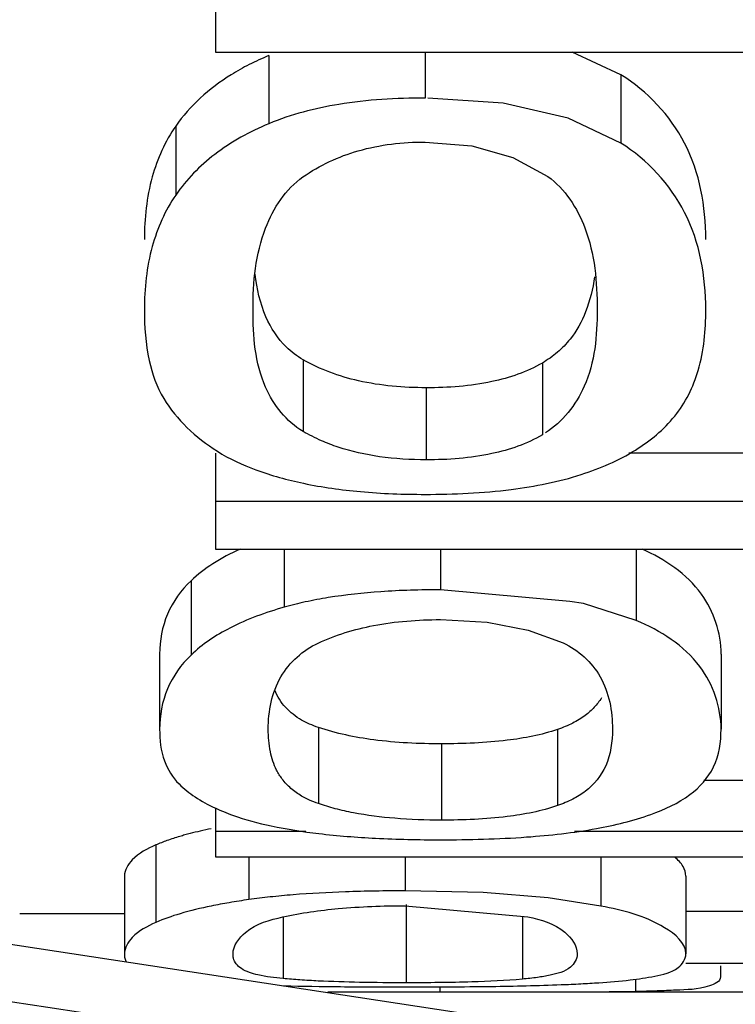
# Paper-space layout 'Sheet' of a CAD drawing. Header units: inches. Extents: x 0.2 to 10.8, y 0.2 to 8.3.
# Tile 485 of 545: x 7.3159 to 7.3268, y 6.6114 to 6.6265. Entities that reach past the tile are written whole.
import ezdxf

# ---------------------------------------------------------------- set-up
doc = ezdxf.new("R2010")
doc.units = ezdxf.units.IN
doc.header["$MEASUREMENT"] = 0
doc.layers.get('0').update_dxf_attribs({"lineweight": 5})

psp = doc.layouts.new('Sheet')

# ---------------------------------------------------------------- linework, layer by layer
at = {"color": 0, "linetype": 'ByBlock', "lineweight": -3}
for p, q in [((7.318877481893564, 6.627742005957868), (7.318877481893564, 6.626010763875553)), ((7.318877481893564, 6.626010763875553), (7.334877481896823, 6.626010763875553)), ((7.319697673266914, 6.625958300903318), (7.319697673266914, 6.624914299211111)), ((7.322092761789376, 6.626010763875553), (7.322092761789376, 6.625307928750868)), ((7.325094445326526, 6.625664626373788), (7.324349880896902, 6.626010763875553)), ((7.325094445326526, 6.625664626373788), (7.325094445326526, 6.624617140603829)), ((7.318270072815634, 6.624878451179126), (7.318270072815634, 6.62382163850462)), ((7.320222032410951, 6.621298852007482), (7.320222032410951, 6.620199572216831)), ((7.323890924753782, 6.621247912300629), (7.323890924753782, 6.620148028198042)), ((7.322110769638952, 6.620868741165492), (7.322110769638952, 6.619764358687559)), ((7.318877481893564, 6.619868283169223), (7.318877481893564, 6.618394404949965)), ((7.328818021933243, 6.619868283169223), (7.325216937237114, 6.619868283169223)), ((7.334877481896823, 6.619124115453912), (7.318877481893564, 6.619124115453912)), ((7.318877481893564, 6.618394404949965), (7.334877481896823, 6.618394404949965)), ((7.319931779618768, 6.618394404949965), (7.319931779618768, 6.617505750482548)), ((7.32232686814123, 6.618394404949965), (7.32232686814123, 6.617773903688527)), ((7.32532855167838, 6.618394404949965), (7.32532855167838, 6.617304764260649)), ((7.318504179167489, 6.617912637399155), (7.318504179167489, 6.616773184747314)), ((7.324309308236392, 6.617595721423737), (7.32232686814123, 6.617773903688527)), ((7.324519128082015, 6.617562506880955), (7.324309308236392, 6.617595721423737)), ((7.32532855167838, 6.617304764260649), (7.324519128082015, 6.617562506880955)), ((7.318022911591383, 6.616789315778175), (7.318022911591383, 6.61563653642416)), ((7.326630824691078, 6.616789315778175), (7.326630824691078, 6.61563653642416)), ((7.320456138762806, 6.61566383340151), (7.320456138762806, 6.61449770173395)), ((7.32412503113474, 6.615633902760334), (7.32412503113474, 6.614467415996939)), ((7.322344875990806, 6.615413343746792), (7.322344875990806, 6.614244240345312)), ((7.331262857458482, 6.60997921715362), (7.29672677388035, 6.615223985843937)), ((7.32888184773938, 6.614851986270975), (7.326365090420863, 6.614851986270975)), ((7.318877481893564, 6.614432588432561), (7.318877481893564, 6.613680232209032)), ((7.320262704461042, 6.614068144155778), (7.318877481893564, 6.614068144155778)), ((7.330601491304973, 6.614068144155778), (7.324383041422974, 6.614068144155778)), ((7.317963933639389, 6.613863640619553), (7.317963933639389, 6.612676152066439)), ((7.318877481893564, 6.613680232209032), (7.334877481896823, 6.613680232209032)), ((7.319391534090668, 6.613680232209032), (7.319391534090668, 6.61302637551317)), ((7.321786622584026, 6.613680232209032), (7.321786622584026, 6.613160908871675)), ((7.32478830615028, 6.613680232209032), (7.32478830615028, 6.612927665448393)), ((7.317482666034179, 6.613387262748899), (7.317482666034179, 6.612194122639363)), ((7.326090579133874, 6.613387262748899), (7.326090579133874, 6.612194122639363)), ((7.322981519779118, 6.613133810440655), (7.321786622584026, 6.613160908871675)), ((7.323978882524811, 6.613054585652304), (7.322981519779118, 6.613133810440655)), ((7.32478830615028, 6.612927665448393), (7.323978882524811, 6.613054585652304)), ((7.321786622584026, 6.612933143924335), (7.323668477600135, 6.612763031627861)), ((7.321804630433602, 6.612950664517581), (7.321804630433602, 6.611752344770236)), ((7.327747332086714, 6.612845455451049), (7.326090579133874, 6.612845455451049)), ((7.317482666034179, 6.612809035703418), (7.315877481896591, 6.612809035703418)), ((7.319915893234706, 6.612761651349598), (7.319915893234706, 6.611816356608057)), ((7.323584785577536, 6.612763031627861), (7.323584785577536, 6.611808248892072)), ((7.329530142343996, 6.612045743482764), (7.326090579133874, 6.612045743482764)), ((7.326621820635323, 6.612011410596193), (7.326621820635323, 6.611842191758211)), ((7.325319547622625, 6.611808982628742), (7.325319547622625, 6.611618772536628)), ((7.322317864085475, 6.611688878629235), (7.322317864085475, 6.611609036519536)), ((7.325319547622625, 6.611618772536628), (7.32451012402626, 6.611611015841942)), ((7.321401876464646, 6.611608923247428), (7.320600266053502, 6.611609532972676)), ((7.337499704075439, 6.611609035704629), (7.321401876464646, 6.611608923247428)), ((7.322317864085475, 6.611609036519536), (7.322239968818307, 6.611609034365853))]:
    psp.add_line(p, q, dxfattribs=at)
for points in [[(7.325094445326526, 6.624617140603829), (7.324285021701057, 6.62499787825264), (7.323287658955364, 6.625229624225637), (7.322136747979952, 6.625305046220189)], [(7.322092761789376, 6.624633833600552), (7.322810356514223, 6.624573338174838), (7.323438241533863, 6.624394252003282), (7.323974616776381, 6.624103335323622)], [(7.32232686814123, 6.617316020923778), (7.323044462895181, 6.617275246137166), (7.323672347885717, 6.617154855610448), (7.324208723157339, 6.616960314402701)]]:
    psp.add_lwpolyline(points, dxfattribs=at)
for points, knots in [([(7.319697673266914, 6.625958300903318), (7.319595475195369, 6.625916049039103), (7.319398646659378, 6.625826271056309), (7.319209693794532, 6.625720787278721), (7.319119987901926, 6.625665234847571)], [0, 0, 0, 0, 0.5117392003, 1, 1, 1, 1]), ([(7.319119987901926, 6.625665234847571), (7.318950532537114, 6.625560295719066), (7.318637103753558, 6.625326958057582), (7.318378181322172, 6.625033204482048), (7.318270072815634, 6.624878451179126)], [0, 0, 0, 0, 0.5135819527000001, 1, 1, 1, 1]), ([(7.326396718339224, 6.623142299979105), (7.326396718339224, 6.623644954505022), (7.326218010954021, 6.624657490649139), (7.325499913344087, 6.625411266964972), (7.325094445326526, 6.625664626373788)], [0, 0, 0, 0, 0.5125096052, 1, 1, 1, 1]), ([(7.322092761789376, 6.625307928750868), (7.321650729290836, 6.625307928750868), (7.320836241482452, 6.625259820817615), (7.320039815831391, 6.625057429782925), (7.319697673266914, 6.624914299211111)], [0, 0, 0, 0, 0.5437675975, 1, 1, 1, 1]), ([(7.319697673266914, 6.624914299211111), (7.319404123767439, 6.624791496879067), (7.318865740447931, 6.624498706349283), (7.318433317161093, 6.624058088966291), (7.318270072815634, 6.62382163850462)], [0, 0, 0, 0, 0.5254921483, 1, 1, 1, 1]), ([(7.318270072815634, 6.624878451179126), (7.31810594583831, 6.624643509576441), (7.317853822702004, 6.624075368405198), (7.317788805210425, 6.62346334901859), (7.317788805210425, 6.623142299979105)], [0, 0, 0, 0, 0.4716472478, 1, 1, 1, 1]), ([(7.320219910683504, 6.624098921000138), (7.320476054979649, 6.624278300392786), (7.321086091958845, 6.624558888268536), (7.321748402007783, 6.624633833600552), (7.322092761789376, 6.624633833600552)], [0, 0, 0, 0, 0.475915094, 1, 1, 1, 1]), ([(7.326396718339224, 6.622064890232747), (7.326396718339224, 6.622573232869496), (7.326219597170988, 6.623594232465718), (7.325501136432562, 6.624360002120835), (7.325094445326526, 6.624617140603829)], [0, 0, 0, 0, 0.5137339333, 1, 1, 1, 1]), ([(7.319454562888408, 6.622064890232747), (7.319454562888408, 6.622486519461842), (7.319522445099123, 6.623242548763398), (7.31995496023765, 6.623913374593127), (7.320219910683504, 6.624098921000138)], [0, 0, 0, 0, 0.5658776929, 1, 1, 1, 1]), ([(7.323974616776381, 6.624103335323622), (7.324238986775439, 6.623918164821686), (7.324667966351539, 6.62324340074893), (7.324730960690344, 6.622487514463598), (7.324730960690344, 6.622064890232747)], [0, 0, 0, 0, 0.4330181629, 1, 1, 1, 1]), ([(7.318270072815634, 6.62382163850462), (7.318105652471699, 6.623583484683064), (7.31785368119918, 6.623008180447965), (7.317788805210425, 6.622389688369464), (7.317788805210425, 6.622064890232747)], [0, 0, 0, 0, 0.4711818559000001, 1, 1, 1, 1]), ([(7.319965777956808, 6.621491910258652), (7.31983225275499, 6.621621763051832), (7.31960325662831, 6.62197900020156), (7.319513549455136, 6.622386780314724), (7.319485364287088, 6.622610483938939)], [0, 0, 0, 0, 0.4523740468, 1, 1, 1, 1]), ([(7.324691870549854, 6.622567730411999), (7.324664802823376, 6.622385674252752), (7.324584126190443, 6.622046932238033), (7.324414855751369, 6.621739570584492), (7.324314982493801, 6.621613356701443)], [0, 0, 0, 0, 0.5334896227, 1, 1, 1, 1]), ([(7.317788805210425, 6.622064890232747), (7.317788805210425, 6.621804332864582), (7.317820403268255, 6.621334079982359), (7.317978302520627, 6.620882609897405), (7.318085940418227, 6.620705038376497)], [0, 0, 0, 0, 0.556502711, 1, 1, 1, 1]), ([(7.320222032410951, 6.620199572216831), (7.319966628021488, 6.62034846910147), (7.319503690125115, 6.620944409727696), (7.319454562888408, 6.621663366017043), (7.319454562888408, 6.622064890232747)], [0, 0, 0, 0, 0.4240589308, 1, 1, 1, 1]), ([(7.324730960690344, 6.622064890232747), (7.324730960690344, 6.621668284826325), (7.324668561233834, 6.620938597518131), (7.324198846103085, 6.620342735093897), (7.323936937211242, 6.620176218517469)], [0, 0, 0, 0, 0.5609960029, 1, 1, 1, 1]), ([(7.325919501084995, 6.620433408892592), (7.326085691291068, 6.620636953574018), (7.32634580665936, 6.621170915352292), (7.326396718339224, 6.621752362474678), (7.326396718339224, 6.622064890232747)], [0, 0, 0, 0, 0.4567575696, 1, 1, 1, 1]), ([(7.324314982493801, 6.621613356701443), (7.324257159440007, 6.621540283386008), (7.32412651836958, 6.621404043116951), (7.323972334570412, 6.621295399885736), (7.323890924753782, 6.621247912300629)], [0, 0, 0, 0, 0.4971618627, 1, 1, 1, 1]), ([(7.320222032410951, 6.621298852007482), (7.320175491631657, 6.621325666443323), (7.320085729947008, 6.621384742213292), (7.32000409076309, 6.621454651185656), (7.319965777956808, 6.621491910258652)], [0, 0, 0, 0, 0.5012606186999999, 1, 1, 1, 1]), ([(7.322110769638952, 6.620868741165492), (7.321762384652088, 6.620868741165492), (7.321107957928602, 6.620922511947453), (7.32048445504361, 6.621147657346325), (7.320222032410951, 6.621298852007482)], [0, 0, 0, 0, 0.5349505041, 1, 1, 1, 1]), ([(7.323890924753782, 6.621247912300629), (7.323653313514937, 6.621109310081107), (7.323061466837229, 6.620910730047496), (7.322447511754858, 6.620868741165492), (7.322110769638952, 6.620868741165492)], [0, 0, 0, 0, 0.4496088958, 1, 1, 1, 1]), ([(7.318085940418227, 6.620705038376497), (7.318184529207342, 6.620542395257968), (7.318430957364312, 6.620237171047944), (7.318741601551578, 6.620000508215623), (7.318908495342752, 6.619895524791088)], [0, 0, 0, 0, 0.4909943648, 1, 1, 1, 1]), ([(7.324485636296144, 6.619539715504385), (7.324775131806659, 6.619633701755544), (7.3253049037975, 6.619856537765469), (7.325752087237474, 6.62022836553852), (7.325919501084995, 6.620433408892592)], [0, 0, 0, 0, 0.5348478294, 1, 1, 1, 1]), ([(7.320504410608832, 6.620056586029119), (7.320455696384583, 6.62007784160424), (7.320360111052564, 6.620122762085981), (7.320267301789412, 6.620173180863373), (7.320222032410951, 6.620199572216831)], [0, 0, 0, 0, 0.5035479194, 1, 1, 1, 1]), ([(7.323890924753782, 6.620148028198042), (7.323653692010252, 6.620008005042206), (7.323062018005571, 6.619806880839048), (7.322447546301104, 6.619764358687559), (7.322110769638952, 6.619764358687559)], [0, 0, 0, 0, 0.4499365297, 1, 1, 1, 1]), ([(7.32076122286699, 6.619958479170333), (7.320717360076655, 6.619973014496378), (7.320630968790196, 6.62000375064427), (7.320546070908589, 6.620038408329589), (7.320504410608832, 6.620056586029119)], [0, 0, 0, 0, 0.5041184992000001, 1, 1, 1, 1]), ([(7.322110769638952, 6.619764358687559), (7.321871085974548, 6.619764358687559), (7.321414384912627, 6.6197912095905), (7.320966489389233, 6.619890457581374), (7.32076122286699, 6.619958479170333)], [0, 0, 0, 0, 0.5257059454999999, 1, 1, 1, 1]), ([(7.318908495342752, 6.619895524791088), (7.31909382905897, 6.619778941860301), (7.319525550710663, 6.619579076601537), (7.319982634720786, 6.619456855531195), (7.320229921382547, 6.619404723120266)], [0, 0, 0, 0, 0.4642023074, 1, 1, 1, 1]), ([(7.322092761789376, 6.619235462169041), (7.32253421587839, 6.619235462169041), (7.323341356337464, 6.619272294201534), (7.324138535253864, 6.619427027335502), (7.324485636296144, 6.619539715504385)], [0, 0, 0, 0, 0.5474453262, 1, 1, 1, 1]), ([(7.320229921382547, 6.619404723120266), (7.320516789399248, 6.619344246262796), (7.32113689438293, 6.61925833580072), (7.321761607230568, 6.619235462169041), (7.322092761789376, 6.619235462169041)], [0, 0, 0, 0, 0.4695824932, 1, 1, 1, 1]), ([(7.319257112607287, 6.618396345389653), (7.319112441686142, 6.618331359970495), (7.31884636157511, 6.618191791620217), (7.318606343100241, 6.618009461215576), (7.318504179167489, 6.617912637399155)], [0, 0, 0, 0, 0.5297977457, 1, 1, 1, 1]), ([(7.326630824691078, 6.616789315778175), (7.326630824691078, 6.617111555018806), (7.326389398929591, 6.617833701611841), (7.325767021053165, 6.618239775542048), (7.32542121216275, 6.61839737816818)], [0, 0, 0, 0, 0.4588546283, 1, 1, 1, 1]), ([(7.318504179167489, 6.617912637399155), (7.318352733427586, 6.617769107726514), (7.318100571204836, 6.61742011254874), (7.318022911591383, 6.616997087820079), (7.318022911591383, 6.616789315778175)], [0, 0, 0, 0, 0.501059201, 1, 1, 1, 1]), ([(7.320609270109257, 6.617653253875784), (7.320491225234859, 6.617634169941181), (7.320263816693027, 6.617591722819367), (7.320039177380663, 6.617536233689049), (7.319931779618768, 6.617505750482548)], [0, 0, 0, 0, 0.5171645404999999, 1, 1, 1, 1]), ([(7.32232686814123, 6.617773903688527), (7.322021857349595, 6.617773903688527), (7.321447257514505, 6.61775733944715), (7.320875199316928, 6.617696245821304), (7.320609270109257, 6.617653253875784)], [0, 0, 0, 0, 0.5310143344, 1, 1, 1, 1]), ([(7.319931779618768, 6.617505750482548), (7.319646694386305, 6.617424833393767), (7.319137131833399, 6.617241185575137), (7.318679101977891, 6.616940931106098), (7.318504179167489, 6.616773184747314)], [0, 0, 0, 0, 0.5501106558, 1, 1, 1, 1]), ([(7.320454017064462, 6.616957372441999), (7.320722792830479, 6.617082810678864), (7.32134283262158, 6.617267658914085), (7.321984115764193, 6.617316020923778), (7.32232686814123, 6.617316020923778)], [0, 0, 0, 0, 0.4639120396, 1, 1, 1, 1]), ([(7.326630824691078, 6.61563653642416), (7.326630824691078, 6.615974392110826), (7.326367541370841, 6.616736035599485), (7.325698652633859, 6.617146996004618), (7.32532855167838, 6.617304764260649)], [0, 0, 0, 0, 0.4564501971, 1, 1, 1, 1]), ([(7.319688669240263, 6.61563653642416), (7.319688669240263, 6.615911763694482), (7.319791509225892, 6.616466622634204), (7.320220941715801, 6.616848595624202), (7.320454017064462, 6.616957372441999)], [0, 0, 0, 0, 0.5169205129, 1, 1, 1, 1]), ([(7.324208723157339, 6.616960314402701), (7.324440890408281, 6.616851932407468), (7.324868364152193, 6.616466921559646), (7.324965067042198, 6.615912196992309), (7.324965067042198, 6.61563653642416)], [0, 0, 0, 0, 0.4817239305, 1, 1, 1, 1]), ([(7.318504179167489, 6.616773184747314), (7.318352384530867, 6.616627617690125), (7.318100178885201, 6.616273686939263), (7.318022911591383, 6.615846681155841), (7.318022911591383, 6.61563653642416)], [0, 0, 0, 0, 0.50019961, 1, 1, 1, 1]), ([(7.320199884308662, 6.615777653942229), (7.320109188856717, 6.615829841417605), (7.319941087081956, 6.615959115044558), (7.319827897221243, 6.616139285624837), (7.319787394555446, 6.616234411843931)], [0, 0, 0, 0, 0.5030009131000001, 1, 1, 1, 1]), ([(7.324797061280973, 6.61611694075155), (7.32476505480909, 6.616065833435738), (7.324690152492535, 6.61596841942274), (7.324598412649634, 6.615886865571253), (7.324549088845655, 6.615849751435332)], [0, 0, 0, 0, 0.4941602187, 1, 1, 1, 1]), ([(7.324549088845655, 6.615849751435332), (7.324488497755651, 6.615804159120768), (7.324351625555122, 6.615721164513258), (7.324203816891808, 6.61566087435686), (7.32412503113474, 6.615633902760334)], [0, 0, 0, 0, 0.4765991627, 1, 1, 1, 1]), ([(7.320456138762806, 6.61566383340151), (7.320410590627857, 6.615679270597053), (7.320323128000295, 6.615712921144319), (7.320239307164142, 6.615754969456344), (7.320199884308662, 6.615777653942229)], [0, 0, 0, 0, 0.5139433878, 1, 1, 1, 1]), ([(7.318022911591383, 6.61563653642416), (7.318022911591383, 6.615473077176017), (7.318056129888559, 6.61516480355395), (7.318221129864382, 6.614896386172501), (7.318320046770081, 6.614798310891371)], [0, 0, 0, 0, 0.5399059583, 1, 1, 1, 1]), ([(7.319816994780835, 6.615011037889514), (7.319772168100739, 6.615099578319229), (7.319705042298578, 6.615306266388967), (7.319688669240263, 6.615521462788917), (7.319688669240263, 6.61563653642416)], [0, 0, 0, 0, 0.4630629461, 1, 1, 1, 1]), ([(7.322344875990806, 6.615413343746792), (7.321997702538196, 6.615413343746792), (7.321359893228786, 6.615442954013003), (7.320730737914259, 6.615570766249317), (7.320456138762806, 6.61566383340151)], [0, 0, 0, 0, 0.5449147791, 1, 1, 1, 1]), ([(7.32412503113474, 6.615633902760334), (7.323875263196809, 6.615548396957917), (7.323280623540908, 6.615436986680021), (7.322680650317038, 6.615413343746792), (7.322344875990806, 6.615413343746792)], [0, 0, 0, 0, 0.4401642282, 1, 1, 1, 1]), ([(7.324965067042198, 6.61563653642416), (7.324965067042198, 6.615447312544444), (7.324916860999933, 6.615080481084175), (7.324682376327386, 6.614787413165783), (7.32454953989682, 6.614686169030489)], [0, 0, 0, 0, 0.5311629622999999, 1, 1, 1, 1]), ([(7.326153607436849, 6.614635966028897), (7.326303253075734, 6.614744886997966), (7.326570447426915, 6.615045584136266), (7.326630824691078, 6.615439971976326), (7.326630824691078, 6.61563653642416)], [0, 0, 0, 0, 0.4849648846, 1, 1, 1, 1]), ([(7.319901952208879, 6.614873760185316), (7.319885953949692, 6.614895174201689), (7.319855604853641, 6.614939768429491), (7.319829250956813, 6.614986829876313), (7.319816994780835, 6.615011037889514)], [0, 0, 0, 0, 0.49625381, 1, 1, 1, 1]), ([(7.318320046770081, 6.614798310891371), (7.318394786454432, 6.614724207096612), (7.318570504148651, 6.614586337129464), (7.318766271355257, 6.614480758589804), (7.318871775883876, 6.614431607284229)], [0, 0, 0, 0, 0.4748633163, 1, 1, 1, 1]), ([(7.320199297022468, 6.614613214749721), (7.320141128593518, 6.614647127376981), (7.320032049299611, 6.614723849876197), (7.319940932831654, 6.614821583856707), (7.319901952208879, 6.614873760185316)], [0, 0, 0, 0, 0.5083144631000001, 1, 1, 1, 1]), ([(7.32454953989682, 6.614686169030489), (7.324488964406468, 6.614640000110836), (7.324352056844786, 6.614555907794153), (7.324203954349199, 6.614494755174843), (7.32412503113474, 6.614467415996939)], [0, 0, 0, 0, 0.4769543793, 1, 1, 1, 1]), ([(7.324719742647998, 6.614115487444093), (7.325001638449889, 6.61416764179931), (7.325500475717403, 6.614285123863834), (7.325971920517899, 6.614503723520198), (7.326153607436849, 6.614635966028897)], [0, 0, 0, 0, 0.5605807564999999, 1, 1, 1, 1]), ([(7.320456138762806, 6.61449770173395), (7.320410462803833, 6.614513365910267), (7.320322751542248, 6.614547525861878), (7.320238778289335, 6.614590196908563), (7.320199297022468, 6.614613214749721)], [0, 0, 0, 0, 0.5137579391, 1, 1, 1, 1]), ([(7.320995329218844, 6.614356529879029), (7.32090136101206, 6.614374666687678), (7.320719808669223, 6.614415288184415), (7.3205414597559, 6.614468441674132), (7.320456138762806, 6.61449770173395)], [0, 0, 0, 0, 0.5148028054, 1, 1, 1, 1]), ([(7.318871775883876, 6.614431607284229), (7.318915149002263, 6.614411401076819), (7.319004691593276, 6.614372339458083), (7.319095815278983, 6.614337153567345), (7.31914260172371, 6.614320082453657)], [0, 0, 0, 0, 0.489991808, 1, 1, 1, 1]), ([(7.322344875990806, 6.614244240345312), (7.322105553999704, 6.614244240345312), (7.32165341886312, 6.61425932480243), (7.321204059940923, 6.614316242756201), (7.320995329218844, 6.614356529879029)], [0, 0, 0, 0, 0.5295846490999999, 1, 1, 1, 1]), ([(7.32412503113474, 6.614467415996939), (7.323875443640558, 6.614380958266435), (7.323280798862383, 6.614268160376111), (7.322680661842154, 6.614244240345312), (7.322344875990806, 6.614244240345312)], [0, 0, 0, 0, 0.4402858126, 1, 1, 1, 1]), ([(7.31914260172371, 6.614320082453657), (7.31933488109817, 6.614249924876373), (7.319773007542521, 6.614135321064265), (7.320219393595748, 6.614068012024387), (7.320464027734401, 6.6140388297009)], [0, 0, 0, 0, 0.4537857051, 1, 1, 1, 1]), ([(7.318489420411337, 6.614037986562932), (7.318462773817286, 6.614031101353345), (7.318410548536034, 6.61401717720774), (7.318358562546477, 6.614002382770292), (7.318333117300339, 6.613994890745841)], [0, 0, 0, 0, 0.5092182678, 1, 1, 1, 1]), ([(7.31881384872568, 6.614112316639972), (7.318757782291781, 6.614100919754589), (7.318649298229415, 6.614077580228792), (7.318541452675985, 6.614051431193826), (7.318489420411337, 6.614037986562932)], [0, 0, 0, 0, 0.5156454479, 1, 1, 1, 1]), ([(7.320464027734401, 6.6140388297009), (7.320753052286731, 6.614004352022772), (7.321373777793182, 6.613956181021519), (7.32199591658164, 6.613943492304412), (7.32232686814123, 6.613943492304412)], [0, 0, 0, 0, 0.4679451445, 1, 1, 1, 1]), ([(7.32232686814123, 6.613943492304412), (7.322767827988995, 6.613943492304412), (7.323568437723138, 6.613963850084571), (7.324366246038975, 6.614050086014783), (7.324719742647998, 6.614115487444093)], [0, 0, 0, 0, 0.550886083, 1, 1, 1, 1]), ([(7.318333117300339, 6.613994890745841), (7.318266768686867, 6.613975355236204), (7.318142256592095, 6.613935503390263), (7.318020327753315, 6.613888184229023), (7.317963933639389, 6.613863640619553)], [0, 0, 0, 0, 0.5293158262, 1, 1, 1, 1]), ([(7.317963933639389, 6.613863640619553), (7.317833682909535, 6.613806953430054), (7.317622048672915, 6.613701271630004), (7.317482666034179, 6.613479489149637), (7.317482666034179, 6.613387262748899)], [0, 0, 0, 0, 0.6063379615, 1, 1, 1, 1]), ([(7.326090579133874, 6.613387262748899), (7.326090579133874, 6.613437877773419), (7.326052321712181, 6.613552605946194), (7.325970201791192, 6.613635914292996), (7.325921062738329, 6.613676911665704)], [0, 0, 0, 0, 0.441625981, 1, 1, 1, 1]), ([(7.321786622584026, 6.613160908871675), (7.321481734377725, 6.613160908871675), (7.320908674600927, 6.613152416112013), (7.320336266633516, 6.613121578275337), (7.320069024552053, 6.613099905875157)], [0, 0, 0, 0, 0.5320840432, 1, 1, 1, 1]), ([(7.319391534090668, 6.61302637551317), (7.319290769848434, 6.61301219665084), (7.319097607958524, 6.612982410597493), (7.3189054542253, 6.612946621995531), (7.31881371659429, 6.61292775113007)], [0, 0, 0, 0, 0.5207211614, 1, 1, 1, 1]), ([(7.320069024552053, 6.613099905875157), (7.319951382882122, 6.613090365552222), (7.319725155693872, 6.613069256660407), (7.319499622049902, 6.613041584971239), (7.319391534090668, 6.61302637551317)], [0, 0, 0, 0, 0.5195330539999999, 1, 1, 1, 1]), ([(7.31881371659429, 6.61292775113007), (7.318653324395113, 6.612894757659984), (7.31836537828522, 6.612825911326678), (7.318084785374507, 6.612729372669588), (7.317963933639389, 6.612676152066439)], [0, 0, 0, 0, 0.5535816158, 1, 1, 1, 1]), ([(7.319913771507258, 6.612761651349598), (7.320193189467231, 6.612822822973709), (7.320816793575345, 6.612909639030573), (7.321444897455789, 6.612933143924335), (7.321786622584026, 6.612933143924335)], [0, 0, 0, 0, 0.4556443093, 1, 1, 1, 1]), ([(7.326090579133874, 6.612194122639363), (7.326090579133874, 6.61236615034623), (7.325600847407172, 6.612758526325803), (7.325125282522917, 6.612857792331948), (7.32478830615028, 6.612927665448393)], [0, 0, 0, 0, 0.3332759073, 1, 1, 1, 1]), ([(7.317963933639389, 6.612676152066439), (7.317833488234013, 6.612618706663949), (7.317621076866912, 6.612510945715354), (7.317482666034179, 6.612287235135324), (7.317482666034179, 6.612194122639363)], [0, 0, 0, 0, 0.604863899, 1, 1, 1, 1]), ([(7.319148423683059, 6.612194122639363), (7.319148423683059, 6.612321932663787), (7.319383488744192, 6.612629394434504), (7.319712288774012, 6.612717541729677), (7.319913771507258, 6.612761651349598)], [0, 0, 0, 0, 0.3825907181, 1, 1, 1, 1]), ([(7.323668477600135, 6.612763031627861), (7.323868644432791, 6.612719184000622), (7.324197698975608, 6.61263076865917), (7.324424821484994, 6.612321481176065), (7.324424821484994, 6.612194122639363)], [0, 0, 0, 0, 0.6167035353, 1, 1, 1, 1]), ([(7.317482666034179, 6.612194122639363), (7.317482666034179, 6.612172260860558), (7.317487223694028, 6.61212952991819), (7.317503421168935, 6.612089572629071), (7.317513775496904, 6.612071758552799)], [0, 0, 0, 0, 0.5148011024, 1, 1, 1, 1]), ([(7.319156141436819, 6.612127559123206), (7.319153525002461, 6.612138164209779), (7.319149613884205, 6.612160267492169), (7.319148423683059, 6.612182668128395), (7.319148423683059, 6.612194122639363)], [0, 0, 0, 0, 0.488125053, 1, 1, 1, 1]), ([(7.319276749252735, 6.611969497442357), (7.319247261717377, 6.611988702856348), (7.319194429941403, 6.612033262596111), (7.319163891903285, 6.612096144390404), (7.319156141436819, 6.612127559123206)], [0, 0, 0, 0, 0.5209755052, 1, 1, 1, 1]), ([(7.324424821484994, 6.612194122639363), (7.324424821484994, 6.612118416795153), (7.324313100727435, 6.611932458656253), (7.324118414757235, 6.611892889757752), (7.32400929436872, 6.61186875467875)], [0, 0, 0, 0, 0.4038432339, 1, 1, 1, 1]), ([(7.325613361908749, 6.611854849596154), (7.325738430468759, 6.611880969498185), (7.32595280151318, 6.611915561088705), (7.326090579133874, 6.612114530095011), (7.326090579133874, 6.612194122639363)], [0, 0, 0, 0, 0.6161615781, 1, 1, 1, 1]), ([(7.319915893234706, 6.611816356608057), (7.319786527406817, 6.611828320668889), (7.319568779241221, 6.611854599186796), (7.319352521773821, 6.611920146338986), (7.319276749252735, 6.611969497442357)], [0, 0, 0, 0, 0.5896120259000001, 1, 1, 1, 1]), ([(7.32045508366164, 6.611779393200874), (7.320361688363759, 6.611783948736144), (7.320181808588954, 6.611794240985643), (7.320002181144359, 6.611808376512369), (7.319915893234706, 6.611816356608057)], [0, 0, 0, 0, 0.5190111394, 1, 1, 1, 1]), ([(7.321804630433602, 6.611752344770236), (7.321565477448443, 6.611752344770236), (7.321115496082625, 6.611755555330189), (7.320665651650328, 6.611769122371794), (7.32045508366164, 6.611779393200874)], [0, 0, 0, 0, 0.5314850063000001, 1, 1, 1, 1]), ([(7.323584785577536, 6.611808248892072), (7.323327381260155, 6.611784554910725), (7.322733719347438, 6.611757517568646), (7.322139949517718, 6.611752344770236), (7.321804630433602, 6.611752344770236)], [0, 0, 0, 0, 0.4353106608, 1, 1, 1, 1]), ([(7.32400929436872, 6.61186875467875), (7.323945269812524, 6.611854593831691), (7.32380407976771, 6.61183085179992), (7.323661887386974, 6.61181534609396), (7.323584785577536, 6.611808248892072)], [0, 0, 0, 0, 0.4585458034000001, 1, 1, 1, 1]), ([(7.32475791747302, 6.611753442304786), (7.324917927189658, 6.611764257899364), (7.325204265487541, 6.61178808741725), (7.325489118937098, 6.611828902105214), (7.325613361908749, 6.611854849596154)], [0, 0, 0, 0, 0.5582169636, 1, 1, 1, 1]), ([(7.326621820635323, 6.611842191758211), (7.326621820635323, 6.61176867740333), (7.326321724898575, 6.611637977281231), (7.326108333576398, 6.611648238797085), (7.325935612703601, 6.611638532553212)], [0, 0, 0, 0, 0.2982232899, 1, 1, 1, 1]), ([(7.319923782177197, 6.61170739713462), (7.320213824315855, 6.61170039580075), (7.320834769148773, 6.611691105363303), (7.321455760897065, 6.611688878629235), (7.321786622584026, 6.611688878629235)], [0, 0, 0, 0, 0.4672014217, 1, 1, 1, 1]), ([(7.321786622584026, 6.611688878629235), (7.322227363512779, 6.611688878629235), (7.323025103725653, 6.611692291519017), (7.323822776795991, 6.611709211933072), (7.324179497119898, 6.61172339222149)], [0, 0, 0, 0, 0.5524848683, 1, 1, 1, 1]), ([(7.324179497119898, 6.61172339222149), (7.324280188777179, 6.611727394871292), (7.32447307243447, 6.611736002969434), (7.324665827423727, 6.611747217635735), (7.32475791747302, 6.611753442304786)], [0, 0, 0, 0, 0.5219374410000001, 1, 1, 1, 1]), ([(7.325935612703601, 6.611638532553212), (7.325841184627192, 6.611633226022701), (7.325635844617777, 6.611625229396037), (7.325430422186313, 6.611620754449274), (7.325319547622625, 6.611618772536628)], [0, 0, 0, 0, 0.4602977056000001, 1, 1, 1, 1])]:
    psp.add_open_spline(points, degree=3, knots=knots, dxfattribs=at)
psp.add_open_spline([(7.331420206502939, 6.609071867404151), (7.319906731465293, 6.610828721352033), (7.308392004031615, 6.612577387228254), (7.296876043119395, 6.614317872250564)], degree=3, dxfattribs=at)

doc.saveas('drawing.dxf')
